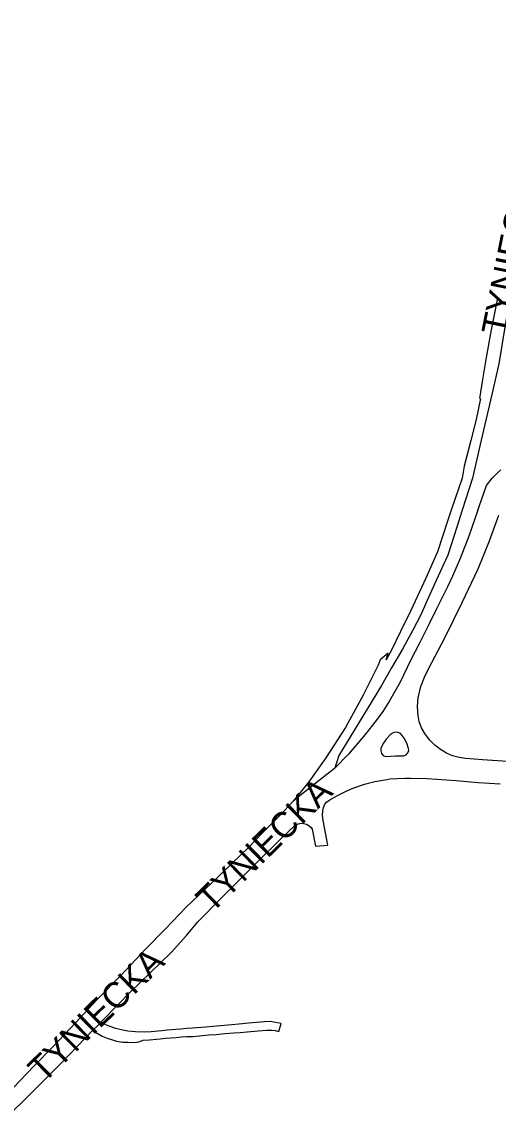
# Model space of a CAD drawing. Extents: x -304109 to -273954, y 21500 to 39796.
# Drawn here: x -296064 to -295878.7, y 30000 to 30427.3 of the extents above; entities that cross this region are included whole.
import ezdxf

# ---------------------------------------------------------------- set-up
doc = ezdxf.new("R2010")
doc.units = 0
doc.layers.add('krawedzie_ulic', color=7, linetype='Continuous')
doc.layers.add('nazwy_ulic', color=7, linetype='Continuous')

msp = doc.modelspace()

# ---------------------------------------------------------------- linework, layer by layer
at = {"layer": 'krawedzie_ulic'}
for points in [[(-295841.758, 30429.649), (-295846.177, 30418.688), (-295852.724, 30402.116), (-295857.469, 30388.636), (-295863.277, 30372.085), (-295866.582, 30357.297), (-295870.036, 30342.892), (-295873.47, 30324.009), (-295875.802, 30310.207), (-295878.452, 30294.448), (-295881.178, 30282.455), (-295885.239, 30264.772), (-295888.646, 30250), (-295891.202, 30241.963), (-295892.617, 30237.557)], [(-295878.94, 30319.924), (-295881.338, 30307.624), (-295883.267, 30296.797), (-295884.698, 30288.282), (-295885.969, 30280.936)], [(-295885.537, 30280.908), (-295887.169, 30272.75), (-295889.233, 30264.647), (-295891.87, 30254.563), (-295892.69, 30250), (-295896.882, 30237.557)], [(-295886.545, 30237.557), (-295886.066, 30238.931), (-295883.21, 30247.051), (-295881.017, 30250), (-295879.103, 30251.934), (-295877.562, 30253.14)], [(-295886.545, 30237.557), (-295890.105, 30227.356), (-295893.484, 30218.689), (-295896.384, 30211.817), (-295898.374, 30207.644), (-295902.825, 30198.853), (-295905.486, 30193.348), (-295909.159, 30186.063), (-295912.724, 30179.03), (-295916.834, 30170.611), (-295920.964, 30163.389), (-295923.487, 30159.266), (-295926.072, 30155.708), (-295930.437, 30150.221), (-295936.916, 30142.626), (-295942.299, 30137.115), (-295950.113, 30131.004), (-295958.372, 30124.446)], [(-295896.882, 30237.557), (-295898.209, 30233.618), (-295902.267, 30221.33), (-295906.857, 30211.092), (-295912.651, 30198.543), (-295916.679, 30190.326), (-295920.199, 30183.088), (-295922.255, 30179.298), (-295921.424, 30181.949), (-295924.518, 30179.33), (-295925.336, 30177.214), (-295931.258, 30165.61), (-295938.046, 30153.01), (-295945.754, 30141.172), (-295952.279, 30131.822), (-295958.372, 30124.446)], [(-295892.617, 30237.557), (-295894.743, 30230.934), (-295898.233, 30219.955), (-295902.787, 30210.097), (-295906.477, 30202.177), (-295908.803, 30196.842), (-295911.807, 30190.863), (-295915.892, 30183.411), (-295920.149, 30176.191), (-295924.116, 30169.346), (-295927.652, 30163.432), (-295932.726, 30155.114), (-295936.392, 30149.126), (-295940.618, 30142.11), (-295942.224, 30137.192)], [(-295875.082, 30139.78), (-295884.73, 30140.432), (-295891.253, 30140.98), (-295893.871, 30141.283), (-295896.414, 30141.979), (-295898.822, 30143.051), (-295901.04, 30144.474), (-295901.056, 30144.486), (-295903.296, 30146.11), (-295905.279, 30148.039), (-295906.964, 30150.234), (-295907.229, 30150.648), (-295908.478, 30152.882), (-295909.364, 30155.283), (-295909.846, 30157.635), (-295909.998, 30161.168), (-295909.75, 30164.695), (-295909.705, 30165.036), (-295908.69, 30168.888), (-295907.294, 30172.619), (-295907.133, 30172.985), (-295904.427, 30178.259), (-295900.657, 30185.338), (-295898.971, 30188.577), (-295892.657, 30201.571), (-295886.465, 30214.745), (-295882.037, 30225.624), (-295878.371, 30235.53)], [(-295915.313, 30142), (-295914.433, 30142.394), (-295913.784, 30143.108), (-295913.477, 30144.023), (-295913.511, 30144.778), (-295914.186, 30146.896), (-295915.23, 30148.858), (-295915.973, 30149.879), (-295916.65, 30150.652), (-295917.569, 30151.112), (-295918.279, 30151.209), (-295919.314, 30151.076), (-295920.224, 30150.566), (-295920.542, 30150.249), (-295922.232, 30148.414), (-295923.609, 30146.333), (-295923.861, 30145.856), (-295924.304, 30144.931), (-295924.363, 30143.907), (-295924.029, 30142.937), (-295923.353, 30142.166), (-295922.493, 30141.725), (-295918.621, 30141.931), (-295915.313, 30142)], [(-296033.201, 30038.517), (-296026.304, 30045.517), (-296022.034, 30049.991), (-296005.982, 30065.541), (-296000, 30072.076), (-295995.532, 30077.381), (-295986.439, 30086.691), (-295982.758, 30090.363), (-295972.394, 30100.607), (-295963.491, 30109.489), (-295957.651, 30114.989), (-295956.518, 30115.578), (-295955.259, 30115.789), (-295954.478, 30115.722), (-295953.249, 30115.451), (-295952.167, 30114.811), (-295951.493, 30114.094), (-295951.076, 30113.498), (-295949.722, 30106.874), (-295944.929, 30107.312), (-295946.716, 30116.847), (-295946.999, 30118.794), (-295946.883, 30120.758), (-295946.609, 30121.959), (-295946.164, 30123.127), (-295945.376, 30124.097), (-295944.322, 30124.771), (-295944.195, 30124.823), (-295941.175, 30126.527), (-295937.844, 30128.268), (-295934.79, 30129.494), (-295930.626, 30130.983), (-295926.61, 30132.034), (-295921.925, 30132.841), (-295920.761, 30132.979), (-295914.898, 30133.257), (-295912.818, 30133.26), (-295906.335, 30133.182), (-295902.5, 30132.947), (-295894.96, 30132.373), (-295886.383, 30131.62), (-295877.927, 30131.1)], [(-295958.372, 30124.446), (-295963.813, 30118.631), (-295970.419, 30112.032), (-295975.83, 30106.394), (-295982.116, 30100.397), (-295987.363, 30095.213), (-295992.814, 30089.983), (-296000, 30083.297), (-296008.146, 30074.683), (-296015.905, 30066.783), (-296025.455, 30056.634), (-296034.906, 30047.071), (-296043.092, 30038.329), (-296051.732, 30029.152), (-296059.364, 30021.278), (-296067.323, 30013.045)], [(-296071.466, 30000), (-296059.132, 30012.176), (-296048.567, 30022.686), (-296036.459, 30035.264)], [(-296036.459, 30035.264), (-296035.577, 30034.63), (-296034.014, 30033.726), (-296032.723, 30033.008), (-296030.817, 30032.237), (-296028.708, 30031.57), (-296027.174, 30031.077), (-296024.782, 30030.715), (-296022.819, 30030.609), (-296020.354, 30030.565), (-296018.522, 30030.85), (-296016.765, 30031.386), (-296014.334, 30031.62), (-296011.62, 30031.814), (-296010.227, 30031.957), (-296008.104, 30032.151), (-296006.07, 30032.344), (-296003.935, 30032.488), (-296001.95, 30032.73), (-296000, 30032.814), (-295997.332, 30032.901), (-295993.744, 30033.287), (-295991.249, 30033.462), (-295988.434, 30033.649), (-295985.02, 30033.967), (-295981.499, 30034.248), (-295979.004, 30034.453), (-295976.366, 30034.703), (-295972.008, 30035.003), (-295968.661, 30035.296), (-295966.777, 30035.358), (-295965.413, 30035.183), (-295964.049, 30034.815), (-295963.071, 30037.933), (-295964.568, 30038.208), (-295966.001, 30038.468), (-295967.425, 30038.63), (-295969.554, 30038.518), (-295975.809, 30037.987), (-295979.538, 30037.676), (-295982.332, 30037.42), (-295989.644, 30036.784), (-295992.486, 30036.541), (-295997.659, 30036.043), (-296000, 30035.918), (-296002.19, 30035.774), (-296004.147, 30035.556), (-296007.541, 30035.263), (-296009.531, 30035.108), (-296011.041, 30034.877), (-296013.669, 30034.702), (-296016.427, 30034.512), (-296019.85, 30034.677), (-296022.738, 30034.958), (-296024.078, 30035.187), (-296025.881, 30035.574), (-296027.602, 30036.035), (-296029.318, 30036.591), (-296030.679, 30037.088), (-296031.963, 30037.719), (-296033.201, 30038.517)], [(-296036.459, 30035.264), (-296034.738, 30036.922), (-296033.201, 30038.517)]]:
    msp.add_lwpolyline(points, dxfattribs=at)

# ---------------------------------------------------------------- texts
at = {"layer": 'nazwy_ulic'}
for rotation, p in [(78.59193, (-295875.404, 30304.978)), (44.47033, (-295990.168, 30080.491)), (44.47033, (-296055.531, 30014.334))]:
    msp.add_text('TYNIECKA', height=10, rotation=rotation, dxfattribs=at).set_placement(p)

doc.saveas('drawing.dxf')
